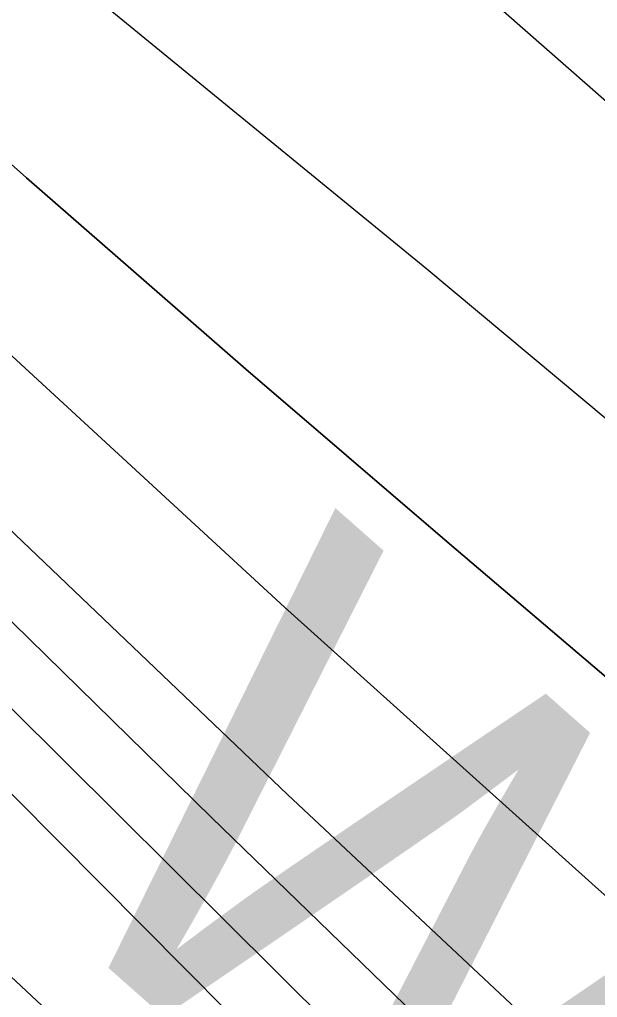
# Model space of a CAD drawing. Extents: x 3684037 to 3722149, y 433263 to 459021.
# Drawn here: x 3698233 to 3698329.9, y 455369 to 455533 of the extents above; entities that cross this region are included whole.
import ezdxf

# ---------------------------------------------------------------- set-up
doc = ezdxf.new("R2010")
doc.units = 0
for name, color, linetype in [('V-RIVR-EDGE', 7, 'Continuous'), ('V-RIVR-IDEN', 7, 'Continuous'), ('V-TOPO-DPTH', 7, 'Continuous'), ('V-TOPO-MAJR', 7, 'Continuous'), ('V-TOPO-MINR', 7, 'Continuous'), ('V-TOPO-WATR', 7, 'Continuous'), ('V-TOPO-WATR-IDEN', 7, 'Continuous')]:
    doc.layers.add(name, color=color, linetype=linetype)

msp = doc.modelspace()

# ---------------------------------------------------------------- linework, layer by layer
at = {"layer": 'V-RIVR-EDGE'}
msp.add_spline([(3696491.0066779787, 456956.9782063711), (3696499.4553224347, 456945.34199248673), (3696522.4302687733, 456915.3618167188), (3696551.057358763, 456881.7283366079), (3696592.6032057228, 456839.5711462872), (3696607.93216852, 456824.5715595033), (3696661.559041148, 456762.16600619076), (3696696.2616399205, 456732.5612011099), (3696736.594384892, 456690.40701044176), (3696782.990640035, 456647.42908685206), (3696798.7219703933, 456631.6197655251), (3696862.8763919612, 456574.8493578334), (3696899.5948280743, 456542.81334935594), (3696931.075486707, 456518.47331862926), (3696942.360776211, 456503.48373068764), (3696952.4489618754, 456494.96701966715), (3696962.1357798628, 456487.66441051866), (3696987.164559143, 456470.6189898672), (3697014.6145429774, 456451.545733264), (3697061.0397947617, 456420.29446222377), (3697092.51945351, 456395.55006416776), (3697134.0832983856, 456360.6714857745), (3697166.7750592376, 456335.519720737), (3697185.733329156, 456316.4674617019), (3697201.4586602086, 456298.23193639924), (3697211.533847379, 456284.4584500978), (3697233.704058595, 456256.0977434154), (3697255.8822688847, 456230.97197536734), (3697279.2685817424, 456203.8213710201), (3697316.3743871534, 456164.9101180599), (3697353.4751931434, 456123.97702845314), (3697376.86850519, 456099.65699541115), (3697406.3293269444, 456076.1306987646), (3697430.1420045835, 456057.8751757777), (3697450.3283747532, 456044.8854270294), (3697520.1299405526, 455982.43987834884), (3697544.344985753, 455963.3746208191), (3697581.899153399, 455942.25453046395), (3697614.612911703, 455925.99884667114), (3697632.779444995, 455913.8228320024), (3697662.244266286, 455891.9140046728), (3697710.2559909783, 455848.12334688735), (3697757.449982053, 455800.69538290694), (3697792.142581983, 455767.04690453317), (3697833.29506034, 455729.3387547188), (3697868.395027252, 455696.90237844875), (3697895.83401236, 455673.381081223), (3697933.746552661, 455633.6590938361), (3697972.883193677, 455598.38214741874), (3698039.4588198, 455539.58390377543), (3698090.2921168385, 455492.14694083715), (3698135.875637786, 455447.553547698), (3698177.0201170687, 455406.6104592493), (3698217.7442308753, 455359.1984934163), (3698254.447668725, 455321.09697499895), (3698281.4702878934, 455292.72426970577), (3698316.178885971, 455265.5456686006), (3698357.3633606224, 455240.777273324), (3698381.983773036, 455222.11538323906), (3698407.7962898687, 455194.9587795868), (3698430.7672366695, 455163.3611345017), (3698450.9326092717, 455141.8796718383), (3698487.6610442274, 455113.8873366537), (3698517.5282330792, 455091.1687747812), (3698534.0722976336, 455076.97492300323), (3698556.2445086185, 455049.42295097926), (3698582.455393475, 455019.83914346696), (3698614.723789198, 454987.00539905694), (3698657.084370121, 454947.27241294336), (3698691.372602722, 454913.62493445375), (3698717.995853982, 454887.2750656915), (3698807.162056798, 454806.5849927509), (3698837.4136152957, 454775.7780844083), (3698881.4006644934, 454739.68040472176), (3698910.451119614, 454713.7289039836), (3698949.181393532, 454677.64422279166), (3698989.1137707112, 454637.1085013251), (3699039.143332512, 454591.69537480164), (3699066.5693191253, 454562.917302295), (3699088.766527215, 454545.4745135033), (3699187.2341784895, 454465.1658105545), (3699228.3926561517, 454429.8838647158), (3699268.3360320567, 454393.79618387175), (3699300.603427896, 454360.55807213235), (3699328.8351495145, 454330.56489786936), (3699382.5040172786, 454285.142772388), (3699427.287802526, 454244.19068498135), (3699474.48879279, 454199.59329230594), (3699500.2963102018, 454170.41485200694), (3699532.5687054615, 454139.1985769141), (3699563.239629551, 454114.45617862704), (3699588.663777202, 454093.7704521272), (3699608.428782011, 454073.9074586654), (3699636.654504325, 454041.4880804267), (3699659.2350821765, 454015.55257783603), (3699675.77214754, 453998.528154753), (3699726.9888143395, 453942.59847801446), (3699768.9330293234, 453898.0140838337), (3699807.6453053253, 453854.6507907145), (3699829.4391459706, 453837.6133691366), (3699865.7672131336, 453811.2395031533), (3699885.1338499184, 453793.8037135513), (3699924.6848571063, 453762.56944054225), (3699939.62745049, 453754.8494655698), (3699950.948735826, 453754.4171014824), (3699975.596145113, 453746.67312928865), (3700001.8420259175, 453731.24217830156), (3700023.635866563, 453714.20475672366), (3700032.9033189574, 453700.8376375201), (3700036.1082610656, 453688.6986185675), (3700042.150773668, 453679.3831717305), (3700052.6343277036, 453667.2261548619), (3700065.938454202, 453651.0184655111), (3700072.3773350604, 453638.4670801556), (3700079.629949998, 453627.93553167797), (3700095.3492817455, 453607.27380239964), (3700141.3091732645, 453551.3571241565), (3700161.453548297, 453521.3839475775), (3700185.6415966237, 453491.4007721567), (3700219.917830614, 453452.90088571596), (3700237.248632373, 453429.80895292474), (3700255.39016856, 453407.52375502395), (3700340.916065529, 453326.4383137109), (3700393.3708314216, 453280.6148205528), (3700435.7384115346, 453243.7124057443), (3700480.938562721, 453207.6117264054), (3700509.197281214, 453188.53647003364), (3700535.03679492, 453172.29778427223), (3700559.2598391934, 453156.4674653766), (3700600.4423140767, 453130.8903354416), (3700613.7624387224, 453121.1525233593), (3700623.455256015, 453116.2761181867), (3700639.1865863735, 453100.46679686), (3700647.6543030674, 453090.74098338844), (3700674.707918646, 453074.9036653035), (3700691.2519831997, 453060.70981352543), (3700727.5790504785, 453033.93158021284), (3700758.2489746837, 453008.7848145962), (3700801.439287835, 452977.5415426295), (3700837.365987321, 452952.38177851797), (3700871.669218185, 452924.799809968), (3700903.9536120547, 452898.43594282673), (3700927.768289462, 452880.9891544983), (3700958.443213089, 452857.86422552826), (3701015.3360207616, 452807.98606035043), (3701048.4261496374, 452780.40709145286), (3701075.4757656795, 452762.9523040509), (3701104.946586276, 452743.4696806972), (3701127.1557929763, 452730.87929985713), (3701156.6316129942, 452713.41851315), (3701182.871494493, 452695.56135818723), (3701204.6743340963, 452682.16324257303), (3701235.3672556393, 452666.31692552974), (3701255.5556255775, 452654.1359114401), (3701285.8311812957, 452633.033819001), (3701312.859799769, 452607.08731768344), (3701321.333515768, 452599.7877081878), (3701332.231435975, 452591.673364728), (3701350.392969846, 452577.47551341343), (3701370.5693411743, 452560.4420913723), (3701389.1312428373, 452544.6257708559), (3701408.9142455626, 452532.0413893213), (3701434.3563911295, 452518.634274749), (3701456.1762287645, 452512.1104037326), (3701467.0801482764, 452506.42226424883), (3701486.0474171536, 452491.0093111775), (3701499.7739088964, 452482.0792338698), (3701518.7451773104, 452468.2837501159), (3701537.71544584, 452454.0838990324), (3701554.2585105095, 452439.48567992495), (3701575.2446163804, 452422.8546254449), (3701592.1970478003, 452410.2772430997), (3701622.4676040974, 452387.15331401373), (3701647.0880165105, 452368.4914239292), (3701696.317842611, 452326.71960313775), (3701727.7935018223, 452300.357735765), (3701754.024384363, 452278.86127483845), (3701780.661634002, 452258.17254868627), (3701815.378231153, 452234.2288862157), (3701863.8053219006, 452194.88526916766), (3701890.44757096, 452176.218379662), (3701916.696451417, 452162.0005306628), (3701938.8906598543, 452143.34463988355), (3701962.310968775, 452129.94252473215), (3701986.9333809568, 452112.0893693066), (3702011.9511615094, 452090.59590803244), (3702032.9382672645, 452074.3692208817), (3702051.095801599, 452058.5539002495), (3702109.1967118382, 452006.6508987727), (3702158.0431681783, 451973.371791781), (3702192.7467668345, 451944.17135402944), (3702212.10640443, 451923.9049931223), (3702228.247101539, 451910.1165085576), (3702239.5593879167, 451906.04483850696), (3702258.9380233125, 451893.4614568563), (3702276.687190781, 451876.0296667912), (3702294.847724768, 451861.42744814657), (3702325.5246481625, 451839.1112538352), (3702353.7743676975, 451816.39669149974), (3702388.483965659, 451789.6224577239), (3702409.064704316, 451772.5880357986), (3702442.5552009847, 451743.3905976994), (3702493.39949675, 451700.4016753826), (3702516.7968083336, 451677.69911165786), (3702543.8364255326, 451656.2006509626), (3702589.0475754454, 451624.5480122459), (3702615.684825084, 451603.85928609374), (3702648.3745861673, 451577.8987863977), (3702681.062347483, 451551.12955204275), (3702714.149476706, 451522.33748115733), (3702744.8174011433, 451496.3819808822), (3702761.7588338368, 451479.35655791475), (3702791.6060250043, 451448.55064945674), (3702806.5166220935, 451427.89091994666), (3702821.8335862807, 451408.0389252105), (3702843.21206087, 451386.5544628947), (3702872.263515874, 451361.0073294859), (3702910.596421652, 451327.7542194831), (3702933.1799991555, 451303.03181888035), (3702957.778414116, 451275.47384755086), (3702989.2290762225, 451239.0027969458), (3703050.153558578, 451184.26222497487), (3703086.0452621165, 451144.94960433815), (3703114.6773515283, 451113.3379608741), (3703144.518543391, 451080.1058484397), (3703160.6482417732, 451061.86932325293), (3703177.999041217, 451046.86473704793), (3703202.5984560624, 451019.7111330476), (3703240.509996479, 450979.5847783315), (3703264.7150428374, 450956.4758475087), (3703289.7208247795, 450930.1299782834), (3703316.7444438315, 450902.16164031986), (3703339.7353883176, 450878.65134182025), (3703374.4159896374, 450840.15045549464), (3703418.3640433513, 450788.2824499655), (3703459.0831577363, 450738.84864748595), (3703496.187963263, 450699.53302719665), (3703592.575784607, 450595.7760185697), (3703613.158523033, 450579.5503313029), (3703630.899691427, 450558.88360260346), (3703650.2393313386, 450530.52989511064), (3703671.586809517, 450496.5100455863), (3703693.352653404, 450468.15033878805), (3703725.2106824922, 450432.8913902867), (3703758.289812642, 450400.86438076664), (3703788.550370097, 450373.69677838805), (3703807.1002731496, 450353.02804992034), (3703820.4073993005, 450338.03346255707), (3703842.9809779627, 450309.2673886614), (3703868.3731293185, 450275.64190762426), (3703879.2420528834, 450255.8009116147), (3703887.6787731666, 450233.5397109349), (3703893.7202858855, 450223.8198967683), (3703916.28986501, 450193.4363535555), (3703936.039871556, 450167.5078501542), (3703950.9524684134, 450147.6568553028), (3704020.6940411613, 450060.94926686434), (3704036.820739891, 450041.49963968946), (3704044.070355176, 450029.75498922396), (3704061.808523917, 450007.87515853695), (3704081.1651618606, 449986.39569564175), (3704102.92200679, 449954.39668287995), (3704113.3945620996, 449937.79162538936), (3704138.3803463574, 449903.35840957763), (3704157.732984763, 449880.2614773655), (3704175.4551553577, 449851.91176940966), (3704189.1496508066, 449830.04193756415), (3704204.878981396, 449813.42388157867), (3704221.8114151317, 449792.75915264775), (3704273.774823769, 449711.7567017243), (3704281.4058090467, 449690.7106028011), (3704297.1151419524, 449666.00520022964), (3704324.09976552, 449622.26653642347), (3704340.627831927, 449601.60280737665), (3704382.924420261, 449535.9903121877), (3704402.6664277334, 449506.826870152), (3704415.9505565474, 449482.5318342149), (3704431.6638889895, 449459.4439009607), (3704449.4010578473, 449437.1597029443), (3704471.9796359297, 449410.4154656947), (3704491.3402734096, 449390.5534721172), (3704521.1754659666, 449354.89515570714), (3704545.7648819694, 449323.6978784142), (3704553.8142329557, 449308.3119222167), (3704563.0746861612, 449292.1142317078), (3704576.7711813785, 449271.05313452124), (3704594.8967194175, 449242.2980593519), (3704618.6604027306, 449204.22853722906), (3704654.934476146, 449156.0188354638), (3704685.1530384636, 449111.86780525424), (3704709.720457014, 449071.77444671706), (3704733.889507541, 449034.1082920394), (3704765.7155403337, 448985.9095890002), (3704789.8765917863, 448945.00849568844), (3704815.2567445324, 448906.53060670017), (3704829.3476082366, 448881.4248363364), (3704849.8933509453, 448850.23755788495), (3704868.8256238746, 448820.6717482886), (3704884.953322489, 448801.6264884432), (3704901.0770215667, 448780.96375928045), (3704913.9707814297, 448762.33086583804), (3704925.642440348, 448740.0616660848), (3704932.4836887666, 448726.70054618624), (3704949.8014920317, 448698.35183811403), (3704967.554659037, 448682.53751736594), (3704988.148396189, 448670.75987072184), (3705014.802643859, 448656.9453891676), (3705046.3013004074, 448639.88397036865), (3705064.055467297, 448624.4740169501), (3705092.2811896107, 448592.0546387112), (3705105.1749494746, 448573.4217452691), (3705120.492913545, 448553.97411786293), (3705145.891064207, 448522.77484080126), (3705180.1662983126, 448483.87058703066), (3705197.4961001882, 448460.3742869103), (3705228.523397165, 448416.22125693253), (3705268.8351445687, 448365.5753523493), (3705295.835766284, 448328.3065658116), (3705331.703472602, 448279.2891292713), (3705359.5048299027, 448238.78340433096), (3705380.039573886, 448203.148085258), (3705402.1547914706, 448152.54717546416), (3705422.2481724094, 448101.95126509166), (3705439.5479777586, 448066.3239450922), (3705459.2609885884, 448025.4338505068)], degree=3, dxfattribs=at)
at = {"layer": 'V-TOPO-DPTH'}
for points in [[(3699184.984884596, 454627.4317750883), (3698752.522679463, 455047.5986519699), (3698735.035319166, 455064.4907304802), (3698717.483240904, 455081.3148986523), (3698699.8340856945, 455098.0372013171), (3698682.120212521, 455114.6915936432), (3698617.424470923, 455175.1660758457), (3698572.131898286, 455216.7593002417), (3698526.360334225, 455257.80884121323), (3698479.8702830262, 455298.0428570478), (3698432.9012404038, 455337.7331894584), (3698406.6358076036, 455359.53326642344), (3698372.5255257, 455388.0165157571), (3698338.5292982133, 455416.6344380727), (3698304.7041523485, 455445.4543698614), (3698270.9930609, 455474.4089746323), (3698264.3889851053, 455480.11551441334), (3698234.21719027, 455506.4868740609), (3698204.2476164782, 455533.083515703), (3698174.5813742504, 455560.0180803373), (3698145.1173530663, 455587.1779269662), (3698137.700476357, 455594.0929319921), (3698112.075042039, 455617.94102001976)], [(3698112.075042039, 455617.94102001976), (3698137.700476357, 455594.0929319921), (3698145.1173530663, 455587.1779269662), (3698174.5813742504, 455560.0180803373), (3698204.2476164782, 455533.083515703), (3698234.21719027, 455506.4868740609), (3698264.3889851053, 455480.11551441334), (3698270.9930609, 455474.4089746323), (3698304.7041523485, 455445.4543698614), (3698338.5292982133, 455416.6344380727), (3698372.5255257, 455388.0165157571), (3698406.6358076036, 455359.53326642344), (3698432.9012404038, 455337.7331894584), (3698479.8702830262, 455298.0428570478), (3698526.360334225, 455257.80884121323), (3698572.131898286, 455216.7593002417), (3698617.424470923, 455175.1660758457), (3698682.120212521, 455114.6915936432), (3698699.8340856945, 455098.0372013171), (3698717.483240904, 455081.3148986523), (3698735.035319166, 455064.4907304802), (3698752.522679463, 455047.5986519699), (3699184.984884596, 454627.4317750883)], [(3698052.583281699, 455595.5132039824), (3698339.0197738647, 455310.79770627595), (3698389.7010633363, 455260.9694251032), (3698440.7412014, 455211.515582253), (3698492.3196123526, 455162.6233968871), (3698544.256871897, 455114.1056498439), (3698615.350136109, 455048.41811347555), (3698632.052502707, 455033.07193699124), (3698648.811569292, 455017.7882836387), (3698665.655685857, 455002.59841498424), (3698682.5565024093, 454987.47106946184), (3698836.5119155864, 454850.44281842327), (3698892.6055798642, 454800.0735099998), (3698948.401095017, 454749.3789327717), (3699003.7493864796, 454698.19645233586), (3699058.7995288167, 454646.6887030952), (3699150.1079142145, 454560.5010195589), (3699159.2552737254, 454551.81719501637), (3699168.3693845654, 454543.09881049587), (3699177.4336223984, 454534.3285860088), (3699186.46461156, 454525.5238015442), (3699321.155421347, 454393.45537055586)], [(3699321.155421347, 454393.45537055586), (3699186.46461156, 454525.5238015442), (3699177.4336223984, 454534.3285860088), (3699168.3693845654, 454543.09881049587), (3699159.2552737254, 454551.81719501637), (3699150.1079142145, 454560.5010195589), (3699058.7995288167, 454646.6887030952), (3699003.7493864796, 454698.19645233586), (3698948.401095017, 454749.3789327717), (3698892.6055798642, 454800.0735099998), (3698836.5119155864, 454850.44281842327), (3698682.5565024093, 454987.47106946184), (3698665.655685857, 455002.59841498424), (3698648.811569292, 455017.7882836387), (3698632.052502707, 455033.07193699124), (3698615.350136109, 455048.41811347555), (3698544.256871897, 455114.1056498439), (3698492.3196123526, 455162.6233968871), (3698440.7412014, 455211.515582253), (3698389.7010633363, 455260.9694251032), (3698339.0197738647, 455310.79770627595), (3698052.583281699, 455595.5132039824)], [(3699758.2592056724, 454003.2559851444), (3699220.4489054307, 454524.6998560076), (3699203.118292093, 454541.4706966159), (3699185.766177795, 454558.2192183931), (3699168.381812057, 454574.9342619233), (3699150.975945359, 454591.62698662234), (3698758.5050767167, 454967.29231116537), (3698744.967263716, 454980.12788540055), (3698731.349193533, 454992.87691211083), (3698717.6107375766, 455005.4961175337), (3698703.7920244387, 455018.02877543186), (3698689.9025104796, 455030.48464687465), (3698675.9988694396, 455042.9247020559), (3698662.0740377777, 455055.3410328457), (3698648.135079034, 455067.741547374), (3698504.366372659, 455195.4230841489), (3698428.221481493, 455263.9089066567), (3698352.659983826, 455333.02453369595), (3698277.973576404, 455403.0848675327), (3698203.870562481, 455473.77500590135), (3698078.4913713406, 455594.8946686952)], [(3698078.4913713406, 455594.8946686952), (3698203.870562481, 455473.77500590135), (3698277.973576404, 455403.0848675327), (3698352.659983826, 455333.02453369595), (3698428.221481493, 455263.9089066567), (3698504.366372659, 455195.4230841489), (3698648.135079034, 455067.741547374), (3698662.0740377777, 455055.3410328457), (3698675.9988694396, 455042.9247020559), (3698689.9025104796, 455030.48464687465), (3698703.7920244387, 455018.02877543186), (3698717.6107375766, 455005.4961175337), (3698731.349193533, 454992.87691211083), (3698744.967263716, 454980.12788540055), (3698758.5050767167, 454967.29231116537), (3699150.975945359, 454591.62698662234), (3699168.381812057, 454574.9342619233), (3699185.766177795, 454558.2192183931), (3699203.118292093, 454541.4706966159), (3699220.4489054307, 454524.6998560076), (3699758.2592056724, 454003.2559851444)], [(3698917.4599971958, 454850.69879355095), (3698862.518039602, 454903.7739813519), (3698807.6046548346, 454956.87877086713), (3698713.3514906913, 455048.10137310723), (3698705.5667052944, 455055.5966536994), (3698697.756038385, 455063.06472383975), (3698689.9065492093, 455070.4919783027), (3698682.031178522, 455077.89202231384), (3698655.558826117, 455102.637008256), (3698634.296964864, 455122.20266353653), (3698612.8355159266, 455141.54333806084), (3698591.0746854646, 455160.5465414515), (3698569.1142673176, 455179.32476408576), (3698547.0546954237, 455197.99321658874), (3698525.0626143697, 455216.74041140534), (3698503.1717695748, 455235.605719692), (3698481.34841562, 455254.54977029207), (3698383.1781513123, 455340.2321927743), (3698330.1045282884, 455387.1391877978), (3698277.4261249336, 455434.48049532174), (3698225.340551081, 455482.47327159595), (3698173.650196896, 455530.90036037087), (3698106.7054323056, 455594.4051403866)], [(3698106.7054323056, 455594.4051403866), (3698173.650196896, 455530.90036037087), (3698225.340551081, 455482.47327159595), (3698277.4261249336, 455434.48049532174), (3698330.1045282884, 455387.1391877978), (3698383.1781513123, 455340.2321927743), (3698481.34841562, 455254.54977029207), (3698503.1717695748, 455235.605719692), (3698525.0626143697, 455216.74041140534), (3698547.0546954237, 455197.99321658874), (3698569.1142673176, 455179.32476408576), (3698591.0746854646, 455160.5465414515), (3698612.8355159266, 455141.54333806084), (3698634.296964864, 455122.20266353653), (3698655.558826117, 455102.637008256), (3698682.031178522, 455077.89202231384), (3698689.9065492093, 455070.4919783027), (3698697.756038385, 455063.06472383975), (3698705.5667052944, 455055.5966536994), (3698713.3514906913, 455048.10137310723), (3698807.6046548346, 454956.87877086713), (3698862.518039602, 454903.7739813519), (3698917.4599971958, 454850.69879355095)], [(3698124.5186387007, 455469.4427089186), (3698154.3003693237, 455443.42584568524), (3698183.6694398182, 455416.9249437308), (3698217.699588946, 455385.4649740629), (3698263.5661303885, 455342.65298924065), (3698309.1558090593, 455299.55096005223), (3698354.3301935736, 455256.0138643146), (3698399.2277153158, 455212.186724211), (3698501.278005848, 455111.6095595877), (3698521.4362057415, 455091.84758106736), (3698541.6639183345, 455072.1573932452), (3698561.9958999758, 455052.5748914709), (3698582.3973943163, 455033.06418039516), (3698602.9602741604, 455013.72664331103), (3698623.6687731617, 454994.54816113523), (3698644.595700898, 454975.608261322), (3698665.6682477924, 454956.82741641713), (3699122.7790288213, 454554.10512443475)]]:
    msp.add_lwpolyline(points, dxfattribs=at)
at = {"layer": 'V-TOPO-MAJR'}
msp.add_lwpolyline([(3698131.1490165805, 455631.7567157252), (3698138.113920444, 455625.657777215), (3698145.119092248, 455619.6043698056), (3698145.9515586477, 455618.89213750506), (3698153.4238073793, 455612.54143012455), (3698160.9235680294, 455606.22359971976), (3698168.464596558, 455599.9550847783), (3698176.0331370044, 455593.7194468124), (3698301.3189316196, 455491.1856221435), (3698370.9445162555, 455433.01573435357), (3698439.7622173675, 455373.92405998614), (3698507.3680931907, 455313.44970575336), (3698574.16608549, 455252.0535649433), (3698682.2957466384, 455150.62711211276), (3698709.584517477, 455124.9508260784), (3698736.820302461, 455099.2186310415), (3698763.9766086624, 455073.4025725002), (3698791.0799290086, 455047.5306049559), (3698855.217998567, 454986.11716557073), (3698914.4011231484, 454929.54961224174)], dxfattribs=at)
at = {"layer": 'V-TOPO-MINR'}
for points in [[(3698164.2243504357, 455661.749315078), (3698238.6247752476, 455599.5423083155), (3698289.1943440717, 455556.37225102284), (3698339.1578518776, 455512.5256933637), (3698388.2122681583, 455467.6643851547), (3698436.660623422, 455422.12657657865), (3698755.34, 455116.38), (3699226.2089899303, 454682.8300397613), (3699251.047488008, 454659.64950514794), (3699275.6746674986, 454636.2495437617), (3699299.9848691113, 454612.5204422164), (3699324.083752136, 454588.5719138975), (3699739.061058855, 454170.598636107)], [(3698112.075042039, 455617.94102001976), (3698137.700476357, 455594.0929319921), (3698145.1173530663, 455587.1779269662), (3698174.5813742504, 455560.0180803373), (3698204.2476164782, 455533.083515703), (3698234.21719027, 455506.4868740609), (3698264.3889851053, 455480.11551441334), (3698270.9930609, 455474.4089746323), (3698304.7041523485, 455445.4543698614), (3698338.5292982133, 455416.6344380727), (3698372.5255257, 455388.0165157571), (3698406.6358076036, 455359.53326642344), (3698432.9012404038, 455337.7331894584), (3698479.8702830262, 455298.0428570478), (3698526.360334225, 455257.80884121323), (3698572.131898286, 455216.7593002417), (3698617.424470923, 455175.1660758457), (3698682.120212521, 455114.6915936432), (3698699.8340856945, 455098.0372013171), (3698717.483240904, 455081.3148986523), (3698735.035319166, 455064.4907304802), (3698752.522679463, 455047.5986519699), (3699184.984884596, 454627.4317750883)], [(3698040.438713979, 455595.92937894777), (3698417.104734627, 455216.2442410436), (3698452.9254137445, 455180.510506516), (3698488.9911033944, 455145.0284198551), (3698525.4243088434, 455109.9238049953), (3698562.102524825, 455075.07083800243), (3698590.02872896, 455048.80968708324), (3698613.0227584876, 455027.38030224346), (3698636.1435798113, 455006.08985603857), (3698659.454588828, 454985.0078177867), (3698682.8923896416, 454964.06471817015), (3698984.641158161, 454696.85999977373), (3699014.2305904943, 454670.42947566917), (3699043.6663973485, 454643.83040864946), (3699072.871765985, 454616.97852725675), (3699101.923509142, 454589.9581029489), (3699149.761833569, 454545.07846015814), (3699154.7615597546, 454540.353108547), (3699159.737801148, 454535.60333367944), (3699164.678815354, 454530.81692392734), (3699169.596344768, 454526.0060909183), (3699239.398926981, 454457.21154456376), (3699279.160133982, 454417.94480886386)], [(3698052.583281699, 455595.5132039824), (3698339.0197738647, 455310.79770627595), (3698389.7010633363, 455260.9694251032), (3698440.7412014, 455211.515582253), (3698492.3196123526, 455162.6233968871), (3698544.256871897, 455114.1056498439), (3698615.350136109, 455048.41811347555), (3698632.052502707, 455033.07193699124), (3698648.811569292, 455017.7882836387), (3698665.655685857, 455002.59841498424), (3698682.5565024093, 454987.47106946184), (3698836.5119155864, 454850.44281842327), (3698892.6055798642, 454800.0735099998), (3698948.401095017, 454749.3789327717), (3699003.7493864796, 454698.19645233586), (3699058.7995288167, 454646.6887030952), (3699150.1079142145, 454560.5010195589), (3699159.2552737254, 454551.81719501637), (3699168.3693845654, 454543.09881049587), (3699177.4336223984, 454534.3285860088), (3699186.46461156, 454525.5238015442), (3699321.155421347, 454393.45537055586)], [(3698065.2531323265, 455595.16609114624), (3698265.218484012, 455399.1952809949), (3698330.105418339, 455336.33967611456), (3698395.472507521, 455273.9933843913), (3698461.559828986, 455212.41106240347), (3698528.127305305, 455151.3380535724), (3698641.816216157, 455048.24348577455), (3698651.908810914, 455039.11024169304), (3698662.01386567, 455029.9908328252), (3698672.1376104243, 455020.8921767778), (3698682.2738151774, 455011.8073559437), (3698753.9177029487, 454947.7271946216), (3698799.6958520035, 454906.4073008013), (3698845.2215894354, 454864.8136338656), (3698890.368709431, 454822.8093072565), (3698935.2634178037, 454780.5312075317), (3699150.5100252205, 454575.9825421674), (3699163.784872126, 454563.31894610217), (3699177.0271978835, 454550.62156305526), (3699190.2207419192, 454537.8734995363), (3699203.3817648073, 454525.0916490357), (3699572.634640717, 454165.0988731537)], [(3698078.4913713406, 455594.8946686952), (3698203.870562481, 455473.77500590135), (3698277.973576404, 455403.0848675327), (3698352.659983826, 455333.02453369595), (3698428.221481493, 455263.9089066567), (3698504.366372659, 455195.4230841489), (3698648.135079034, 455067.741547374), (3698662.0740377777, 455055.3410328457), (3698675.9988694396, 455042.9247020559), (3698689.9025104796, 455030.48464687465), (3698703.7920244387, 455018.02877543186), (3698717.6107375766, 455005.4961175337), (3698731.349193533, 454992.87691211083), (3698744.967263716, 454980.12788540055), (3698758.5050767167, 454967.29231116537), (3699150.975945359, 454591.62698662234), (3699168.381812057, 454574.9342619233), (3699185.766177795, 454558.2192183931), (3699203.118292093, 454541.4706966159), (3699220.4489054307, 454524.6998560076), (3699758.2592056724, 454003.2559851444)], [(3698106.7054323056, 455594.4051403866), (3698173.650196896, 455530.90036037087), (3698225.340551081, 455482.47327159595), (3698277.4261249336, 455434.48049532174), (3698330.1045282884, 455387.1391877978), (3698383.1781513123, 455340.2321927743), (3698481.34841562, 455254.54977029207), (3698503.1717695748, 455235.605719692), (3698525.0626143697, 455216.74041140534), (3698547.0546954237, 455197.99321658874), (3698569.1142673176, 455179.32476408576), (3698591.0746854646, 455160.5465414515), (3698612.8355159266, 455141.54333806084), (3698634.296964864, 455122.20266353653), (3698655.558826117, 455102.637008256), (3698682.031178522, 455077.89202231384), (3698689.9065492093, 455070.4919783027), (3698697.756038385, 455063.06472383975), (3698705.5667052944, 455055.5966536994), (3698713.3514906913, 455048.10137310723), (3698807.6046548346, 454956.87877086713), (3698862.518039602, 454903.7739813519), (3698917.4599971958, 454850.69879355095)]]:
    msp.add_lwpolyline(points, dxfattribs=at)
at = {"layer": 'V-TOPO-WATR'}
msp.add_lwpolyline([(3698124.5186387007, 455469.4427089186), (3698154.3003693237, 455443.42584568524), (3698183.6694398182, 455416.9249437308), (3698217.699588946, 455385.4649740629), (3698263.5661303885, 455342.65298924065), (3698309.1558090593, 455299.55096005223), (3698354.3301935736, 455256.0138643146), (3698399.2277153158, 455212.186724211), (3698501.278005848, 455111.6095595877), (3698521.4362057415, 455091.84758106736), (3698541.6639183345, 455072.1573932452), (3698561.9958999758, 455052.5748914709), (3698582.3973943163, 455033.06418039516), (3698602.9602741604, 455013.72664331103), (3698623.6687731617, 454994.54816113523), (3698644.595700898, 454975.608261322), (3698665.6682477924, 454956.82741641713), (3699122.7790288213, 454554.10512443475)], dxfattribs=at)

# ---------------------------------------------------------------- texts
at = {"layer": 'V-RIVR-IDEN'}
msp.add_text('Water ', height=83, rotation=318.57633437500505, dxfattribs=at).set_placement((3698230.703721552, 455389.17660078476))
at = {"layer": 'V-TOPO-WATR-IDEN'}
msp.add_text('L.W.R.P.', height=83, rotation=317.19678579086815, dxfattribs=at).set_placement((3698059.48691552, 455365.73169889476))

doc.saveas('drawing.dxf')
